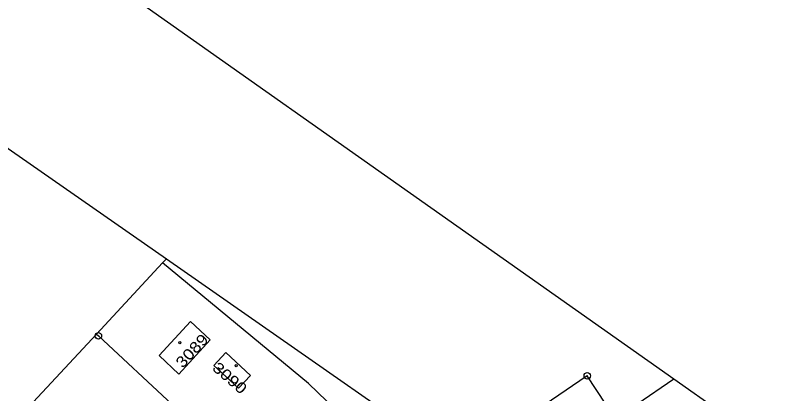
# Model space of a CAD drawing. Extents: x -679733 to -673243, y -1075091 to -1066557.
# Drawn here: x -677149.3 to -677029.3, y -1070637.5 to -1070579 of the extents above; entities that cross this region are included whole.
import ezdxf

# ---------------------------------------------------------------- set-up
doc = ezdxf.new("R2010")
doc.units = 0
doc.header["$LTSCALE"] = 0.68
for name, color, linetype, lineweight in [('1', 7, 'Continuous', 25), ('5', 7, 'Continuous', 25), ('8', 7, 'Continuous', 25)]:
    doc.layers.add(name, color=color, linetype=linetype, lineweight=lineweight)
doc.layers.add('2', color=7, linetype='Continuous')

msp = doc.modelspace()

# ---------------------------------------------------------------- linework, layer by layer
at = {"layer": '1'}
for p, q in [((-677125.96, -1070616.68), (-677126.55, -1070617.31)), ((-677136.79, -1070628.32), (-677167.2, -1070661)), ((-677029.32, -1070647.99), (-677047.38, -1070635.31))]:
    msp.add_line(p, q, dxfattribs=at)
for points in [[(-677047.38, -1070635.31), (-677166.61, -1070551.19), (-677250.89, -1070492.16), (-677348.92, -1070424.07)], [(-677367.77, -1070448.06), (-677272.72, -1070514.32), (-677125.96, -1070616.68)], [(-677067.64, -1070676.6), (-677067.9, -1070672.8), (-677068.1, -1070669.68), (-677098.28, -1070641.44), (-677103.97, -1070635.96), (-677126.55, -1070617.31), (-677136.79, -1070628.32)], [(-677125.96, -1070616.68), (-677068.69, -1070656.62), (-677058.48, -1070672.04)], [(-677136.79, -1070628.32), (-677136.49, -1070628.59), (-677113.65, -1070649.89), (-677144.05, -1070682.68), (-677166.91, -1070661.26), (-677167.2, -1070661)], [(-677056.42, -1070641.45), (-677060.79, -1070634.79), (-677072.96, -1070643.12), (-677068.55, -1070649.75)], [(-677047.38, -1070635.31), (-677053.09, -1070639.22), (-677053.9, -1070639.76), (-677056.42, -1070641.45)]]:
    msp.add_lwpolyline(points, dxfattribs=at)
for points in [[(-677122.24, -1070626.4), (-677127.08, -1070631.65), (-677124.02, -1070634.51), (-677119.16, -1070629.23)], [(-677116.75, -1070631.15), (-677118.61, -1070633.17), (-677114.78, -1070636.71), (-677112.91, -1070634.73)]]:
    msp.add_lwpolyline(points, close=True, dxfattribs=at)
at = {"layer": '5'}
for centre in [(-677123.8768, -1070629.6492), (-677115.1568, -1070633.2292)]:
    msp.add_circle(centre, 0.175, dxfattribs=at)
at = {"layer": '8'}
for centre, radius in [((-677136.49, -1070628.5899), 0.5), ((-677136.49, -1070628.5899), 0.0303), ((-677060.79, -1070634.7899), 0.5), ((-677060.79, -1070634.7899), 0.0303)]:
    msp.add_circle(centre, radius, dxfattribs=at)

# ---------------------------------------------------------------- texts
at = {"layer": '2', "width": 1.2}
for s, rotation, p in [('3089', 47, (-677123.448, -1070633.709)), ('3090', 319, (-677118.987, -1070633.771))]:
    msp.add_text(s, height=1.7, rotation=rotation, dxfattribs=at).set_placement(p)

doc.saveas('drawing.dxf')
